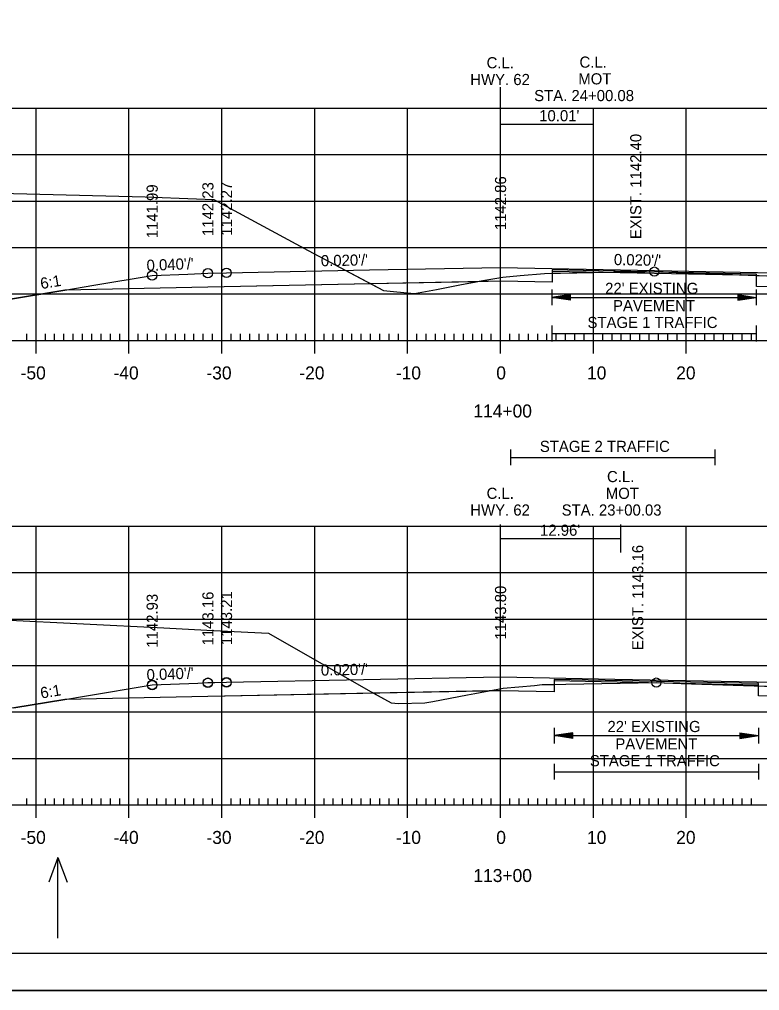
# Model space of a CAD drawing. Extents: x 1322838 to 1324533, y 339903 to 351025.
# Drawn here: x 1323651.9 to 1323731.6, y 340329.8 to 340434.3 of the extents above; entities that cross this region are included whole.
import ezdxf

# ---------------------------------------------------------------- set-up
doc = ezdxf.new("R2010")
doc.units = 0
for name, color, linetype in [('R_Alt Surface', 7, 'Continuous'), ('R_Axis', 7, 'Continuous'), ('R_Axis Annot', 7, 'Continuous'), ('R_Border', 7, 'Continuous'), ('R_Exist Surface', 7, 'Continuous'), ('R_Fin Surface', 7, 'Continuous'), ('R_Fin Surface Annot', 7, 'Continuous'), ('R_Grid', 7, 'Continuous'), ('R_No Plot', 7, 'Continuous'), ('R_Water Annot', 7, 'Continuous'), ('R_Xsect Elev', 7, 'Continuous'), ('T_Drafting', 7, 'Continuous')]:
    doc.layers.add(name, color=color, linetype=linetype)

msp = doc.modelspace()

# ---------------------------------------------------------------- linework, layer by layer
at = {"layer": 'R_Alt Surface'}
for points in [[(1323750.62, 340405.2), (1323735.22, 340405.51), (1323731.28, 340405.59), (1323731.27, 340406.92), (1323709.29, 340407.36), (1323709.28, 340406.03), (1323703.72, 340406.14), (1323672.22, 340405.51), (1323656.81, 340405.2)], [(1323751.44, 340361.12), (1323735.22, 340361.44), (1323731.5, 340361.52), (1323731.49, 340362.85), (1323709.5, 340363.29), (1323709.49, 340361.96), (1323703.72, 340362.07), (1323672.22, 340361.44), (1323656.81, 340361.14)]]:
    msp.add_lwpolyline(points, dxfattribs=at)
at = {"layer": 'R_Axis'}
for p, q in [((1323653.72, 340398.38), (1323653.72, 340401.18)), ((1323663.72, 340398.38), (1323663.72, 340401.18)), ((1323673.72, 340398.38), (1323673.72, 340401.18)), ((1323683.72, 340398.38), (1323683.72, 340401.18)), ((1323693.72, 340398.38), (1323693.72, 340401.18)), ((1323703.72, 340398.38), (1323703.72, 340401.18)), ((1323713.72, 340398.38), (1323713.72, 340401.18)), ((1323723.72, 340398.38), (1323723.72, 340401.18)), ((1323652.72, 340399.78), (1323652.72, 340400.48)), ((1323654.72, 340399.78), (1323654.72, 340400.48)), ((1323655.72, 340399.78), (1323655.72, 340400.48)), ((1323656.72, 340399.78), (1323656.72, 340400.48)), ((1323657.72, 340399.78), (1323657.72, 340400.48)), ((1323658.72, 340399.78), (1323658.72, 340400.48)), ((1323659.72, 340399.78), (1323659.72, 340400.48)), ((1323660.72, 340399.78), (1323660.72, 340400.48)), ((1323661.72, 340399.78), (1323661.72, 340400.48)), ((1323662.72, 340399.78), (1323662.72, 340400.48)), ((1323664.72, 340399.78), (1323664.72, 340400.48)), ((1323665.72, 340399.78), (1323665.72, 340400.48)), ((1323666.72, 340399.78), (1323666.72, 340400.48)), ((1323667.72, 340399.78), (1323667.72, 340400.48)), ((1323668.72, 340399.78), (1323668.72, 340400.48)), ((1323669.72, 340399.78), (1323669.72, 340400.48)), ((1323670.72, 340399.78), (1323670.72, 340400.48)), ((1323671.72, 340399.78), (1323671.72, 340400.48)), ((1323672.72, 340399.78), (1323672.72, 340400.48)), ((1323674.72, 340399.78), (1323674.72, 340400.48)), ((1323675.72, 340399.78), (1323675.72, 340400.48)), ((1323676.72, 340399.78), (1323676.72, 340400.48)), ((1323677.72, 340399.78), (1323677.72, 340400.48)), ((1323678.72, 340399.78), (1323678.72, 340400.48)), ((1323679.72, 340399.78), (1323679.72, 340400.48)), ((1323680.72, 340399.78), (1323680.72, 340400.48)), ((1323681.72, 340399.78), (1323681.72, 340400.48)), ((1323682.72, 340399.78), (1323682.72, 340400.48)), ((1323684.72, 340399.78), (1323684.72, 340400.48)), ((1323685.72, 340399.78), (1323685.72, 340400.48)), ((1323686.72, 340399.78), (1323686.72, 340400.48)), ((1323687.72, 340399.78), (1323687.72, 340400.48)), ((1323688.72, 340399.78), (1323688.72, 340400.48)), ((1323689.72, 340399.78), (1323689.72, 340400.48)), ((1323690.72, 340399.78), (1323690.72, 340400.48)), ((1323691.72, 340399.78), (1323691.72, 340400.48)), ((1323692.72, 340399.78), (1323692.72, 340400.48)), ((1323694.72, 340399.78), (1323694.72, 340400.48)), ((1323695.72, 340399.78), (1323695.72, 340400.48)), ((1323696.72, 340399.78), (1323696.72, 340400.48)), ((1323697.72, 340399.78), (1323697.72, 340400.48)), ((1323698.72, 340399.78), (1323698.72, 340400.48)), ((1323699.72, 340399.78), (1323699.72, 340400.48)), ((1323700.72, 340399.78), (1323700.72, 340400.48)), ((1323701.72, 340399.78), (1323701.72, 340400.48)), ((1323702.72, 340399.78), (1323702.72, 340400.48)), ((1323704.72, 340399.78), (1323704.72, 340400.48)), ((1323705.72, 340399.78), (1323705.72, 340400.48)), ((1323706.72, 340399.78), (1323706.72, 340400.48)), ((1323707.72, 340399.78), (1323707.72, 340400.48)), ((1323708.72, 340399.78), (1323708.72, 340400.48)), ((1323709.72, 340399.78), (1323709.72, 340400.48)), ((1323710.72, 340399.78), (1323710.72, 340400.48)), ((1323711.72, 340399.78), (1323711.72, 340400.48)), ((1323712.72, 340399.78), (1323712.72, 340400.48)), ((1323714.72, 340399.78), (1323714.72, 340400.48)), ((1323715.72, 340399.78), (1323715.72, 340400.48)), ((1323716.72, 340399.78), (1323716.72, 340400.48)), ((1323717.72, 340399.78), (1323717.72, 340400.48)), ((1323718.72, 340399.78), (1323718.72, 340400.48)), ((1323719.72, 340399.78), (1323719.72, 340400.48)), ((1323720.72, 340399.78), (1323720.72, 340400.48)), ((1323721.72, 340399.78), (1323721.72, 340400.48)), ((1323722.72, 340399.78), (1323722.72, 340400.48)), ((1323724.72, 340399.78), (1323724.72, 340400.48)), ((1323725.72, 340399.78), (1323725.72, 340400.48)), ((1323726.72, 340399.78), (1323726.72, 340400.48)), ((1323727.72, 340399.78), (1323727.72, 340400.48)), ((1323728.72, 340399.78), (1323728.72, 340400.48)), ((1323729.72, 340399.78), (1323729.72, 340400.48)), ((1323730.72, 340399.78), (1323730.72, 340400.48)), ((1323563.72, 340399.78), (1323843.72, 340399.78)), ((1323653.72, 340348.38), (1323653.72, 340351.18)), ((1323663.72, 340348.38), (1323663.72, 340351.18)), ((1323673.72, 340348.38), (1323673.72, 340351.18)), ((1323683.72, 340348.38), (1323683.72, 340351.18)), ((1323693.72, 340348.38), (1323693.72, 340351.18)), ((1323703.72, 340348.38), (1323703.72, 340351.18)), ((1323713.72, 340348.38), (1323713.72, 340351.18)), ((1323723.72, 340348.38), (1323723.72, 340351.18)), ((1323563.72, 340349.78), (1323843.72, 340349.78)), ((1323652.72, 340349.78), (1323652.72, 340350.48)), ((1323654.72, 340349.78), (1323654.72, 340350.48)), ((1323655.72, 340349.78), (1323655.72, 340350.48)), ((1323656.72, 340349.78), (1323656.72, 340350.48)), ((1323657.72, 340349.78), (1323657.72, 340350.48)), ((1323658.72, 340349.78), (1323658.72, 340350.48)), ((1323659.72, 340349.78), (1323659.72, 340350.48)), ((1323660.72, 340349.78), (1323660.72, 340350.48)), ((1323661.72, 340349.78), (1323661.72, 340350.48)), ((1323662.72, 340349.78), (1323662.72, 340350.48)), ((1323664.72, 340349.78), (1323664.72, 340350.48)), ((1323665.72, 340349.78), (1323665.72, 340350.48)), ((1323666.72, 340349.78), (1323666.72, 340350.48)), ((1323667.72, 340349.78), (1323667.72, 340350.48)), ((1323668.72, 340349.78), (1323668.72, 340350.48)), ((1323669.72, 340349.78), (1323669.72, 340350.48)), ((1323670.72, 340349.78), (1323670.72, 340350.48)), ((1323671.72, 340349.78), (1323671.72, 340350.48)), ((1323672.72, 340349.78), (1323672.72, 340350.48)), ((1323674.72, 340349.78), (1323674.72, 340350.48)), ((1323675.72, 340349.78), (1323675.72, 340350.48)), ((1323676.72, 340349.78), (1323676.72, 340350.48)), ((1323677.72, 340349.78), (1323677.72, 340350.48)), ((1323678.72, 340349.78), (1323678.72, 340350.48)), ((1323679.72, 340349.78), (1323679.72, 340350.48)), ((1323680.72, 340349.78), (1323680.72, 340350.48)), ((1323681.72, 340349.78), (1323681.72, 340350.48)), ((1323682.72, 340349.78), (1323682.72, 340350.48)), ((1323684.72, 340349.78), (1323684.72, 340350.48)), ((1323685.72, 340349.78), (1323685.72, 340350.48)), ((1323686.72, 340349.78), (1323686.72, 340350.48)), ((1323687.72, 340349.78), (1323687.72, 340350.48)), ((1323688.72, 340349.78), (1323688.72, 340350.48)), ((1323689.72, 340349.78), (1323689.72, 340350.48)), ((1323690.72, 340349.78), (1323690.72, 340350.48)), ((1323691.72, 340349.78), (1323691.72, 340350.48)), ((1323692.72, 340349.78), (1323692.72, 340350.48)), ((1323694.72, 340349.78), (1323694.72, 340350.48)), ((1323695.72, 340349.78), (1323695.72, 340350.48)), ((1323696.72, 340349.78), (1323696.72, 340350.48)), ((1323697.72, 340349.78), (1323697.72, 340350.48)), ((1323698.72, 340349.78), (1323698.72, 340350.48)), ((1323699.72, 340349.78), (1323699.72, 340350.48)), ((1323700.72, 340349.78), (1323700.72, 340350.48)), ((1323701.72, 340349.78), (1323701.72, 340350.48)), ((1323702.72, 340349.78), (1323702.72, 340350.48)), ((1323704.72, 340349.78), (1323704.72, 340350.48)), ((1323705.72, 340349.78), (1323705.72, 340350.48)), ((1323706.72, 340349.78), (1323706.72, 340350.48)), ((1323707.72, 340349.78), (1323707.72, 340350.48)), ((1323708.72, 340349.78), (1323708.72, 340350.48)), ((1323709.72, 340349.78), (1323709.72, 340350.48)), ((1323710.72, 340349.78), (1323710.72, 340350.48)), ((1323711.72, 340349.78), (1323711.72, 340350.48)), ((1323712.72, 340349.78), (1323712.72, 340350.48)), ((1323714.72, 340349.78), (1323714.72, 340350.48)), ((1323715.72, 340349.78), (1323715.72, 340350.48)), ((1323716.72, 340349.78), (1323716.72, 340350.48)), ((1323717.72, 340349.78), (1323717.72, 340350.48)), ((1323718.72, 340349.78), (1323718.72, 340350.48)), ((1323719.72, 340349.78), (1323719.72, 340350.48)), ((1323720.72, 340349.78), (1323720.72, 340350.48)), ((1323721.72, 340349.78), (1323721.72, 340350.48)), ((1323722.72, 340349.78), (1323722.72, 340350.48)), ((1323724.72, 340349.78), (1323724.72, 340350.48)), ((1323725.72, 340349.78), (1323725.72, 340350.48)), ((1323726.72, 340349.78), (1323726.72, 340350.48)), ((1323727.72, 340349.78), (1323727.72, 340350.48)), ((1323728.72, 340349.78), (1323728.72, 340350.48)), ((1323729.72, 340349.78), (1323729.72, 340350.48)), ((1323730.72, 340349.78), (1323730.72, 340350.48))]:
    msp.add_line(p, q, dxfattribs=at)
at = {"layer": 'R_Axis Annot'}
for p, q in [((1323709.25, 340405.26), (1323709.25, 340403.56)), ((1323731.25, 340405.26), (1323731.25, 340403.56)), ((1323711.25, 340404.71), (1323709.25, 340404.41)), ((1323711.25, 340404.11), (1323709.25, 340404.41)), ((1323709.25, 340404.41), (1323731.25, 340404.41)), ((1323711.25, 340404.66), (1323709.58, 340404.41)), ((1323711.25, 340404.16), (1323709.58, 340404.41)), ((1323711.25, 340404.61), (1323709.92, 340404.41)), ((1323711.25, 340404.21), (1323709.92, 340404.41)), ((1323711.25, 340404.56), (1323710.26, 340404.41)), ((1323711.25, 340404.26), (1323710.26, 340404.41)), ((1323711.25, 340404.51), (1323710.6, 340404.41)), ((1323711.25, 340404.31), (1323710.6, 340404.41)), ((1323711.25, 340404.46), (1323710.93, 340404.41)), ((1323711.25, 340404.36), (1323710.93, 340404.41)), ((1323711.25, 340404.11), (1323711.25, 340404.71)), ((1323729.25, 340404.71), (1323731.25, 340404.41)), ((1323729.25, 340404.71), (1323729.25, 340404.11)), ((1323729.25, 340404.66), (1323730.91, 340404.41)), ((1323729.25, 340404.61), (1323730.57, 340404.41)), ((1323729.25, 340404.56), (1323730.24, 340404.41)), ((1323729.25, 340404.51), (1323729.9, 340404.41)), ((1323729.25, 340404.46), (1323729.56, 340404.41)), ((1323729.25, 340404.11), (1323731.25, 340404.41)), ((1323729.25, 340404.31), (1323729.9, 340404.41)), ((1323729.25, 340404.21), (1323730.57, 340404.41)), ((1323729.25, 340404.16), (1323730.91, 340404.41)), ((1323729.25, 340404.26), (1323730.24, 340404.41)), ((1323729.25, 340404.36), (1323729.56, 340404.41)), ((1323709.25, 340401.37), (1323709.25, 340399.67)), ((1323731.25, 340401.37), (1323731.25, 340399.67)), ((1323709.25, 340400.52), (1323731.25, 340400.52)), ((1323704.8, 340388.03), (1323704.8, 340386.33)), ((1323726.8, 340388.03), (1323726.8, 340386.33)), ((1323704.8, 340387.18), (1323726.8, 340387.18)), ((1323709.49, 340358.09), (1323709.49, 340356.39)), ((1323731.49, 340358.09), (1323731.49, 340356.39)), ((1323711.49, 340357.54), (1323709.49, 340357.24)), ((1323711.49, 340356.94), (1323709.49, 340357.24)), ((1323709.49, 340357.24), (1323731.49, 340357.24)), ((1323711.49, 340357.49), (1323709.83, 340357.24)), ((1323711.49, 340356.99), (1323709.83, 340357.24)), ((1323711.49, 340357.44), (1323710.17, 340357.24)), ((1323711.49, 340357.04), (1323710.17, 340357.24)), ((1323711.49, 340357.39), (1323710.51, 340357.24)), ((1323711.49, 340357.09), (1323710.51, 340357.24)), ((1323711.49, 340357.34), (1323710.84, 340357.24)), ((1323711.49, 340357.14), (1323710.84, 340357.24)), ((1323711.49, 340357.29), (1323711.18, 340357.24)), ((1323711.49, 340357.19), (1323711.18, 340357.24)), ((1323711.49, 340356.94), (1323711.49, 340357.54)), ((1323729.49, 340357.54), (1323731.49, 340357.24)), ((1323729.49, 340357.54), (1323729.49, 340356.94)), ((1323729.49, 340357.49), (1323731.16, 340357.24)), ((1323729.49, 340357.44), (1323730.82, 340357.24)), ((1323729.49, 340357.39), (1323730.48, 340357.24)), ((1323729.49, 340357.34), (1323730.14, 340357.24)), ((1323729.49, 340357.29), (1323729.81, 340357.24)), ((1323729.49, 340356.94), (1323731.49, 340357.24)), ((1323729.49, 340357.14), (1323730.14, 340357.24)), ((1323729.49, 340357.04), (1323730.82, 340357.24)), ((1323729.49, 340356.99), (1323731.16, 340357.24)), ((1323729.49, 340357.09), (1323730.48, 340357.24)), ((1323729.49, 340357.19), (1323729.81, 340357.24)), ((1323709.49, 340354.2), (1323709.49, 340352.5)), ((1323731.49, 340354.2), (1323731.49, 340352.5)), ((1323709.49, 340353.35), (1323731.49, 340353.35))]:
    msp.add_line(p, q, dxfattribs=at)
at = {"layer": 'R_Border'}
msp.add_line((1323861.9, 340333.78), (1323545.72, 340333.78), dxfattribs=at)
at = {"layer": 'R_Exist Surface'}
for points in [[(1323615.88, 340416.5), (1323665.47, 340415.24), (1323669.11, 340415.1), (1323672.84, 340414.93), (1323683.02, 340409.47), (1323691.12, 340405.14), (1323692.54, 340404.99), (1323694.44, 340404.84), (1323696.81, 340405.27), (1323699.32, 340405.76), (1323701.83, 340406.22), (1323703.97, 340406.6), (1323705.85, 340406.76), (1323708.44, 340406.99), (1323713.64, 340407.07), (1323720.28, 340407.18), (1323727.72, 340406.91), (1323733.45, 340406.7)], [(1323650.17, 340369.71), (1323667.47, 340368.83), (1323672.11, 340368.6), (1323678.73, 340368.25), (1323689.47, 340362.13), (1323691.93, 340360.76), (1323692.73, 340360.71), (1323695.57, 340360.76), (1323696.43, 340360.91), (1323700.15, 340361.62), (1323700.96, 340361.76), (1323704.01, 340362.34), (1323707.36, 340362.65), (1323708.21, 340362.73), (1323710.76, 340362.78), (1323720.49, 340362.94), (1323723.16, 340362.85), (1323733.24, 340362.52)]]:
    msp.add_lwpolyline(points, dxfattribs=at)
at = {"layer": 'R_Fin Surface'}
for points in [[(1323603.46, 340416.69), (1323603.46, 340416.69), (1323644.22, 340403.1), (1323656.81, 340405.2), (1323659.95, 340405.72), (1323666.22, 340406.77), (1323670.07, 340406.92), (1323672.22, 340407.01), (1323674.22, 340407.05), (1323689.62, 340407.36), (1323703.72, 340407.64), (1323703.72, 340407.64), (1323733.22, 340407.05), (1323734.96, 340407.01), (1323735.22, 340407.01), (1323735.6, 340406.99), (1323741.22, 340406.77), (1323749.59, 340405.37), (1323750.62, 340405.2), (1323753.33, 340404.75), (1323763.22, 340403.1), (1323788.27, 340411.46), (1323788.28, 340411.46)], [(1323651.33, 340360.22), (1323656.81, 340361.14), (1323658.92, 340361.49), (1323666.22, 340362.7), (1323671.12, 340362.9), (1323672.22, 340362.94), (1323672.95, 340362.96), (1323674.22, 340362.98), (1323703.71, 340363.57), (1323703.72, 340363.57), (1323716.04, 340363.33), (1323733.22, 340362.98), (1323735.22, 340362.94), (1323737.84, 340362.89), (1323741.22, 340362.82), (1323747.59, 340361.76), (1323751.44, 340361.12), (1323763.22, 340359.16), (1323768.8, 340361.02), (1323773.69, 340362.65)]]:
    msp.add_lwpolyline(points, dxfattribs=at)
at = {"layer": 'R_Grid'}
for p, q in [((1323563.72, 340424.78), (1323843.72, 340424.78)), ((1323653.72, 340399.78), (1323653.72, 340424.78)), ((1323663.72, 340399.78), (1323663.72, 340424.78)), ((1323673.72, 340399.78), (1323673.72, 340424.78)), ((1323683.72, 340399.78), (1323683.72, 340424.78)), ((1323693.72, 340399.78), (1323693.72, 340424.78)), ((1323703.72, 340399.78), (1323703.72, 340424.78)), ((1323713.72, 340399.78), (1323713.72, 340424.78)), ((1323723.72, 340399.78), (1323723.72, 340424.78)), ((1323563.72, 340419.78), (1323843.72, 340419.78)), ((1323563.72, 340414.78), (1323843.72, 340414.78)), ((1323563.72, 340409.78), (1323843.72, 340409.78)), ((1323563.72, 340404.78), (1323843.72, 340404.78)), ((1323563.72, 340399.78), (1323843.72, 340399.78)), ((1323563.72, 340379.78), (1323843.72, 340379.78)), ((1323653.72, 340349.78), (1323653.72, 340379.78)), ((1323663.72, 340349.78), (1323663.72, 340379.78)), ((1323673.72, 340349.78), (1323673.72, 340379.78)), ((1323683.72, 340349.78), (1323683.72, 340379.78)), ((1323693.72, 340349.78), (1323693.72, 340379.78)), ((1323703.72, 340349.78), (1323703.72, 340379.78)), ((1323713.72, 340349.78), (1323713.72, 340379.78)), ((1323723.72, 340349.78), (1323723.72, 340379.78)), ((1323563.72, 340374.78), (1323843.72, 340374.78)), ((1323563.72, 340369.78), (1323843.72, 340369.78)), ((1323563.72, 340364.78), (1323843.72, 340364.78)), ((1323563.72, 340359.78), (1323843.72, 340359.78)), ((1323563.72, 340354.78), (1323843.72, 340354.78)), ((1323563.72, 340349.78), (1323843.72, 340349.78))]:
    msp.add_line(p, q, dxfattribs=at)
at = {"layer": 'R_No Plot'}
msp.add_line((1323533.31, 340329.8), (1323866.65, 340329.8), dxfattribs=at)
for points in [[(1323533.31, 340543.13), (1323866.65, 340543.13), (1323866.65, 340329.8), (1323533.31, 340329.8)], [(1323779.64, 340539.24), (1323799.26, 340539.24), (1323799.26, 340529.36), (1323815.37, 340529.36), (1323838.57, 340529.36), (1323838.57, 340496.69), (1323861.77, 340496.69), (1323861.9, 340333.78), (1323545.72, 340333.78), (1323545.72, 340539.24)], [(1323603.46, 340416.69), (1323604.89, 340416.69), (1323615.88, 340416.5), (1323665.47, 340415.24), (1323669.11, 340415.1), (1323672.84, 340414.93), (1323683.02, 340409.47), (1323689.77, 340405.86), (1323672.22, 340405.51), (1323656.81, 340405.2), (1323644.22, 340403.1), (1323603.46, 340416.69), (1323603.46, 340416.69)], [(1323731.27, 340406.78), (1323733.45, 340406.7), (1323734.56, 340406.58), (1323736.17, 340406.41), (1323738.84, 340406.2), (1323740.35, 340406.06), (1323741.62, 340405.96), (1323743.82, 340405.77), (1323745.36, 340405.8), (1323747.81, 340405.88), (1323751.34, 340406.69), (1323753.66, 340407.27), (1323758.15, 340408.47), (1323763.76, 340409.89), (1323777.18, 340411.4), (1323780.3, 340411.8), (1323787.91, 340411.47), (1323788.27, 340411.46), (1323763.22, 340403.1), (1323753.33, 340404.75), (1323750.62, 340405.2), (1323735.22, 340405.51), (1323731.28, 340405.59)], [(1323709.28, 340407), (1323713.64, 340407.07), (1323719.24, 340407.16), (1323709.29, 340407.36)], [(1323701.08, 340406.09), (1323701.83, 340406.22), (1323703.97, 340406.6), (1323705.85, 340406.76), (1323708.44, 340406.99), (1323709.28, 340407), (1323709.28, 340406.03), (1323703.72, 340406.14)], [(1323719.24, 340407.16), (1323720.28, 340407.18), (1323722.64, 340407.09)], [(1323722.64, 340407.09), (1323727.72, 340406.91), (1323731.27, 340406.78), (1323731.27, 340406.92)], [(1323689.77, 340405.86), (1323691.12, 340405.14), (1323692.54, 340404.99), (1323694.44, 340404.84), (1323696.81, 340405.27), (1323699.32, 340405.76), (1323701.08, 340406.09)], [(1323606.11, 340371.74), (1323610.62, 340371.53), (1323650.17, 340369.71), (1323667.47, 340368.83), (1323672.11, 340368.6), (1323678.73, 340368.25), (1323689.47, 340362.13), (1323690.06, 340361.8), (1323672.22, 340361.44), (1323656.81, 340361.14), (1323651.33, 340360.22), (1323644.22, 340359.04), (1323644.21, 340359.04), (1323635.78, 340361.85), (1323606.11, 340371.74)], [(1323702.49, 340362.05), (1323704.01, 340362.34), (1323707.36, 340362.65), (1323708.21, 340362.73), (1323709.5, 340362.75), (1323709.49, 340361.96), (1323703.72, 340362.07)], [(1323709.5, 340362.75), (1323710.76, 340362.78), (1323720.49, 340362.94), (1323723.16, 340362.85), (1323731.49, 340362.58), (1323731.49, 340362.85), (1323709.5, 340363.29)], [(1323731.49, 340362.58), (1323733.24, 340362.52), (1323733.82, 340362.45), (1323736.05, 340362.16), (1323739.44, 340361.82), (1323740.47, 340361.73), (1323741.63, 340361.59), (1323744.2, 340361.26), (1323735.22, 340361.44), (1323731.5, 340361.52)], [(1323690.06, 340361.8), (1323691.93, 340360.76), (1323692.73, 340360.71), (1323695.57, 340360.76), (1323696.43, 340360.91), (1323700.15, 340361.62), (1323700.96, 340361.76), (1323702.49, 340362.05)]]:
    msp.add_lwpolyline(points, close=True, dxfattribs=at)
for points in [[(1323731.27, 340406.75), (1323709.28, 340407.19)], [(1323731.49, 340362.68), (1323709.5, 340363.12)]]:
    msp.add_lwpolyline(points, dxfattribs=at)
for centre in [(1323666.22, 340406.77), (1323666.22, 340406.77), (1323672.22, 340407.01), (1323672.22, 340407.01), (1323674.22, 340407.05), (1323674.22, 340407.05), (1323720.28, 340407.18), (1323672.22, 340362.94), (1323672.22, 340362.91), (1323674.22, 340362.98), (1323674.22, 340362.95), (1323720.49, 340362.94), (1323666.22, 340362.7), (1323666.22, 340362.67)]:
    msp.add_circle(centre, 0.5, dxfattribs=at)
at = {"layer": 'R_Water Annot'}
for p, q in [((1323656.08, 340344.12), (1323655.11, 340341.46)), ((1323656.08, 340335.43), (1323656.08, 340344.12)), ((1323656.08, 340344.12), (1323657.05, 340341.46))]:
    msp.add_line(p, q, dxfattribs=at)
at = {"layer": 'T_Drafting'}
for p, q in [((1323703.72, 340421.56), (1323703.72, 340427.03)), ((1323713.72, 340421.56), (1323713.72, 340424.56)), ((1323703.72, 340423.06), (1323713.73, 340423.06)), ((1323703.72, 340376.95), (1323703.72, 340379.95)), ((1323716.68, 340376.95), (1323716.68, 340379.95)), ((1323703.72, 340378.45), (1323716.68, 340378.45))]:
    msp.add_line(p, q, dxfattribs=at)

# ---------------------------------------------------------------- texts
at = {"layer": 'R_Axis Annot'}
for s, height, p in [('C.L.', 1.2, (1323702.22, 340429.06)), ('C.L.', 1.2, (1323712.22, 340429.13)), ('HWY. 62', 1.2, (1323700.46, 340427.26)), ('MOT', 1.2, (1323712.09, 340427.33)), ('STA. 24+00.08', 1.2, (1323707.34, 340425.53)), ("22' EXISTING ", 1.2, (1323714.98, 340404.78)), ('PAVEMENT', 1.2, (1323715.83, 340402.92)), ('STAGE 1 TRAFFIC', 1.2, (1323713.08, 340401.11)), ('-50', 1.4, (1323652.06, 340395.58)), ('-40', 1.4, (1323662.06, 340395.58)), ('-30', 1.4, (1323672.06, 340395.58)), ('-20', 1.4, (1323682.06, 340395.58)), ('-10', 1.4, (1323692.45, 340395.58)), ('0', 1.4, (1323703.26, 340395.58)), ('10', 1.4, (1323713.03, 340395.58)), ('20', 1.4, (1323722.63, 340395.58)), ('114+00', 1.4, (1323700.8, 340391.48)), ('STAGE 2 TRAFFIC', 1.2, (1323707.95, 340387.77)), ('C.L.', 1.2, (1323715.18, 340384.52)), ('C.L.', 1.2, (1323702.22, 340382.72)), ('MOT', 1.2, (1323715.05, 340382.72)), ('HWY. 62', 1.2, (1323700.46, 340380.92)), ('STA. 23+00.03', 1.2, (1323710.3, 340380.92)), ("22' EXISTING ", 1.2, (1323715.23, 340357.62)), ('PAVEMENT', 1.2, (1323716.08, 340355.75)), ('STAGE 1 TRAFFIC', 1.2, (1323713.33, 340353.94)), ('-50', 1.4, (1323652.06, 340345.58)), ('-40', 1.4, (1323662.06, 340345.58)), ('-30', 1.4, (1323672.06, 340345.58)), ('-20', 1.4, (1323682.06, 340345.58)), ('-10', 1.4, (1323692.45, 340345.58)), ('0', 1.4, (1323703.26, 340345.58)), ('10', 1.4, (1323713.03, 340345.58)), ('20', 1.4, (1323722.63, 340345.58)), ('113+00', 1.4, (1323700.8, 340341.48))]:
    msp.add_text(s, height=height, dxfattribs=at).set_placement(p)
at = {"layer": 'R_Fin Surface Annot'}
for s, rotation, p in [('1142.23', 90, (1323672.82, 340411.01)), ('1142.27', 90, (1323674.82, 340411.05)), ('1142.86', 90, (1323704.32, 340411.64)), ('1141.99', 90, (1323666.82, 340410.77)), ("0.040'/'", 2.2907, (1323665.64, 340407.25)), ("0.020'/'", 1.1457, (1323684.39, 340407.75)), ("0.020'/'", 358.8542, (1323715.91, 340407.89)), ('6:1', 9.4631, (1323654.28, 340405.29)), ('1143.80', 90, (1323704.32, 340367.57)), ('1142.93', 90, (1323666.82, 340366.7)), ('1143.16', 90, (1323672.82, 340366.94)), ('1143.21', 90, (1323674.82, 340366.98)), ("0.040'/'", 2.2906, (1323665.64, 340363.18)), ("0.020'/'", 1.1458, (1323684.39, 340363.69)), ('6:1', 9.4606, (1323654.28, 340361.22))]:
    msp.add_text(s, height=1.2, rotation=rotation, dxfattribs=at).set_placement(p)
at = {"layer": 'R_Xsect Elev'}
for s, p in [('EXIST. 1142.40', (1323718.88, 340410.68)), ('EXIST. 1143.16', (1323719.09, 340366.44))]:
    msp.add_text(s, height=1.2, rotation=90, dxfattribs=at).set_placement(p)
at = {"layer": 'T_Drafting'}
for s, p in [("10.01'", (1323707.88, 340423.36)), ("12.96'", (1323707.97, 340378.75))]:
    msp.add_text(s, height=1.2, dxfattribs=at).set_placement(p)

doc.saveas('drawing.dxf')
